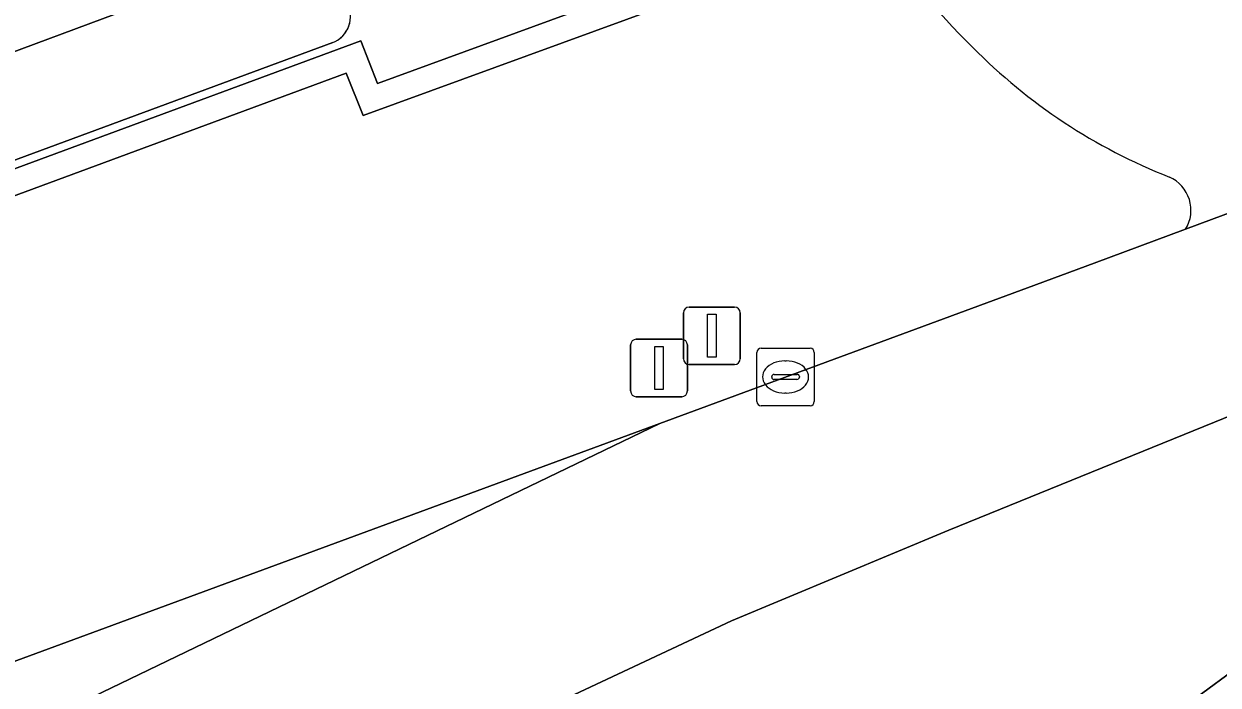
# Model space of a CAD drawing. Extents: x 160806 to 161707, y 383696 to 384148.
# Drawn here: x 161036.6 to 161057.39, y 383869 to 383880.5 of the extents above; entities that cross this region are included whole.
import ezdxf

# ---------------------------------------------------------------- set-up
doc = ezdxf.new("R2010")
doc.units = 0
for name, color, linetype in [('IMGEO_Kolk', 7, 'Continuous'), ('IMGEO_Lichtmast', 7, 'Continuous'), ('IMGEO_Muur', 7, 'Continuous'), ('IMGEO_Pand', 7, 'Continuous'), ('IMGEO_Pand_overbouw', 7, 'Continuous'), ('IMGEO_Rijbaan_lokaal_gesloten', 7, 'Continuous'), ('IMGEO_Rijbaan_lokaal_open', 7, 'Continuous'), ('IMGEO_Verkeersregelinstallatiepaal', 7, 'Continuous'), ('IMGEO_Voetpad_open', 7, 'Continuous')]:
    doc.layers.add(name, color=color, linetype=linetype)

msp = doc.modelspace()

# ---------------------------------------------------------------- linework, layer by layer
at = {"layer": 'IMGEO_Kolk'}
for p, q in [((161049.363, 383873.934), (161049.363, 383874.786)), ((161049.438, 383874.86), (161050.29, 383874.86)), ((161050.364, 383874.786), (161050.364, 383873.934)), ((161049.851, 383874.64), (161049.876, 383874.64)), ((161049.622, 383874.354), (161049.622, 383874.366)), ((161049.665, 383874.403), (161050.063, 383874.403)), ((161050.106, 383874.366), (161050.106, 383874.354)), ((161050.06, 383874.317), (161049.662, 383874.317)), ((161049.874, 383874.08), (161049.849, 383874.08)), ((161050.29, 383873.86), (161049.438, 383873.86))]:
    msp.add_line(p, q, dxfattribs=at)
for points in [[(161049.363, 383873.934), (161049.363, 383874.786)], [(161049.438, 383874.86), (161050.29, 383874.86)], [(161050.364, 383874.786), (161050.364, 383873.934)], [(161050.29, 383873.86), (161049.438, 383873.86)]]:
    msp.add_lwpolyline(points, dxfattribs=at)
for centre, radius, start, end in [((161049.44, 383874.784), 0.0765, 91.552, 178.448), ((161049.44, 383874.784), 0.0765, 91.552, 178.448), ((161050.288, 383874.784), 0.0765, 1.552, 88.448), ((161050.288, 383874.784), 0.0765, 1.552, 88.448), ((161049.662, 383874.363), 0.0403, 85.8775, 175.7526), ((161049.659, 383874.353), 0.0366, 178.938, 274.7102), ((161050.063, 383874.36), 0.043, 264.8664, 352.4533), ((161050.067, 383874.365), 0.0386, 1.7309, 96.639), ((161049.44, 383873.936), 0.0765, 181.552, 268.448), ((161049.44, 383873.936), 0.0765, 181.552, 268.448), ((161050.288, 383873.936), 0.0765, 271.552, 358.448), ((161050.288, 383873.936), 0.0765, 271.552, 358.448)]:
    msp.add_arc(centre, radius, start, end, dxfattribs=at)
for centre, major_axis, ratio, start_param, end_param in [((161049.85, 383874.36), (-0.387, 0.002), 0.722429, 4.712389, 7.853982), ((161049.875, 383874.36), (-0.39, 0.002), 0.717154, 1.570796, 4.712389)]:
    msp.add_ellipse(centre, major_axis=major_axis, ratio=ratio, start_param=start_param, end_param=end_param, dxfattribs=at)
at = {"layer": 'IMGEO_Lichtmast'}
for p, q in [((161047.265, 383875.016), (161048.055, 383875.016)), ((161048.055, 383875.016), (161047.265, 383875.016)), ((161047.165, 383874.116), (161047.165, 383874.916)), ((161047.165, 383874.916), (161047.165, 383874.116)), ((161048.155, 383874.916), (161048.155, 383874.116)), ((161048.155, 383874.116), (161048.155, 383874.916)), ((161048.055, 383874.016), (161047.265, 383874.016)), ((161047.265, 383874.016), (161048.055, 383874.016))]:
    msp.add_line(p, q, dxfattribs=at)
msp.add_lwpolyline([(161047.585, 383874.891), (161047.735, 383874.891), (161047.735, 383874.141), (161047.585, 383874.141), (161047.585, 383874.891)], dxfattribs=at)
for centre, start, end in [((161047.265, 383874.916), 90, 180), ((161047.265, 383874.916), 90, 180), ((161048.055, 383874.916), 0, 90), ((161048.055, 383874.916), 360, 90), ((161047.265, 383874.116), 180, 270), ((161047.265, 383874.116), 180, 270), ((161048.055, 383874.116), 270, 0), ((161048.055, 383874.116), 270, 0)]:
    msp.add_arc(centre, 0.1, start, end, dxfattribs=at)
at = {"layer": 'IMGEO_Muur'}
msp.add_lwpolyline([(161013.799, 383866.435), (161022.306, 383869.548), (161021.688, 383871.202), (161032.978, 383875.401), (161032.68, 383876.125), (161042.216, 383879.644), (161042.507, 383878.908), (161050.563, 383881.852), (161044.504, 383898.422), (161044.091, 383898.271), (161049.999, 383882.114), (161042.759, 383879.468), (161042.467, 383880.206), (161032.1, 383876.38), (161032.398, 383875.655), (161021.122, 383871.461), (161021.739, 383869.809), (161014.061, 383867)], dxfattribs=at)
at = {"layer": 'IMGEO_Pand'}
msp.add_lwpolyline([(161036.318, 383879.977), (161039.628, 383881.21), (161040.062, 383882.159), (161041.519, 383882.702), (161039.614, 383887.814), (161038.567, 383890.625), (161036.638, 383895.803), (161030.77, 383893.617)], dxfattribs=at)
at = {"layer": 'IMGEO_Pand_overbouw'}
for points in [[(161039.628, 383881.21), (161036.318, 383879.977)], [(161021.933, 383872.771), (161041.984, 383880.18), (161042.023, 383880.198), (161042.061, 383880.219), (161042.097, 383880.243), (161042.13, 383880.271), (161042.16, 383880.301), (161042.188, 383880.334), (161042.213, 383880.37), (161042.234, 383880.407), (161042.252, 383880.446), (161042.267, 383880.487), (161042.278, 383880.529)]]:
    msp.add_lwpolyline(points, dxfattribs=at)
at = {"layer": 'IMGEO_Rijbaan_lokaal_gesloten'}
for points in [[(161055.15, 383867.42), (161056.736, 383868.572), (161058.026, 383869.524), (161059.167, 383870.205), (161060.248, 383870.877), (161065.062, 383872.804), (161085.608, 383880.466), (161107.78, 383888.735), (161118.453, 383892.804), (161124.834, 383895.166), (161123.856, 383898.429), (161058.385, 383874.003), (161052.706, 383871.695), (161048.92, 383870.119), (161039.869, 383865.874), (161036.178, 383864.074), (161029.909, 383860.935), (161025.299, 383858.701), (161020.824, 383856.668), (161017.186, 383855.101), (161013.403, 383853.559), (161007.926, 383851.482), (160992.741, 383845.886)], [(161109.822, 383896.628), (161056.828, 383876.93), (161055.239, 383876.339), (161054.078, 383875.911), (161047.675, 383873.552), (161033.104, 383866.532), (161023.317, 383861.771), (161016.145, 383858.473), (161007.976, 383855.258), (160984.554, 383846.68)], [(161115.811, 383888.515), (161119.523, 383889.885), (161125.73, 383892.176), (161124.834, 383895.166), (161118.453, 383892.804), (161107.78, 383888.735), (161085.608, 383880.466), (161065.062, 383872.804), (161060.248, 383870.877), (161059.167, 383870.205), (161058.026, 383869.524), (161056.736, 383868.572), (161055.15, 383867.42)], [(160992.741, 383845.886), (161007.926, 383851.482), (161013.403, 383853.559), (161017.186, 383855.101), (161020.824, 383856.668), (161025.299, 383858.701), (161029.909, 383860.935), (161036.178, 383864.074), (161039.869, 383865.874), (161048.92, 383870.119), (161052.706, 383871.695), (161058.385, 383874.003)], [(160984.554, 383846.68), (161007.976, 383855.258), (161016.145, 383858.473), (161023.317, 383861.771), (161033.104, 383866.532), (161047.675, 383873.552), (161020.131, 383863.407), (161003.574, 383857.215), (161000, 383855.921), (160986.157, 383850.924)]]:
    msp.add_lwpolyline(points, dxfattribs=at)
at = {"layer": 'IMGEO_Rijbaan_lokaal_open'}
msp.add_lwpolyline([(161056.828, 383876.93), (161109.822, 383896.628)], dxfattribs=at)
for centre, radius, start, end in [((161061.78, 383888.939), 12.378, 213.3615, 225.5814), ((161060.199, 383887.11), 9.966, 224.7135, 248.5021), ((161056.29, 383877.26), 0.632, 328.4689, 65.9584)]:
    msp.add_arc(centre, radius, start, end, dxfattribs=at)
at = {"layer": 'IMGEO_Verkeersregelinstallatiepaal'}
for p, q in [((161048.084, 383874.677), (161048.084, 383875.477)), ((161048.084, 383875.477), (161048.084, 383874.677)), ((161048.184, 383875.577), (161048.974, 383875.577)), ((161048.974, 383875.577), (161048.184, 383875.577)), ((161049.074, 383875.477), (161049.074, 383874.677)), ((161049.074, 383874.677), (161049.074, 383875.477)), ((161048.974, 383874.577), (161048.184, 383874.577)), ((161048.184, 383874.577), (161048.974, 383874.577))]:
    msp.add_line(p, q, dxfattribs=at)
msp.add_lwpolyline([(161048.504, 383875.452), (161048.654, 383875.452), (161048.654, 383874.702), (161048.504, 383874.702), (161048.504, 383875.452)], dxfattribs=at)
for centre, start, end in [((161048.184, 383875.477), 90, 180), ((161048.184, 383875.477), 90, 180), ((161048.974, 383875.477), 0, 90), ((161048.974, 383875.477), 360, 90), ((161048.184, 383874.677), 180, 270), ((161048.184, 383874.677), 180, 270), ((161048.974, 383874.677), 270, 0), ((161048.974, 383874.677), 270, 0)]:
    msp.add_arc(centre, 0.1, start, end, dxfattribs=at)
at = {"layer": 'IMGEO_Voetpad_open'}
for points in [[(161014.061, 383867), (161021.739, 383869.809), (161021.122, 383871.461), (161032.398, 383875.655), (161032.1, 383876.38), (161042.467, 383880.206), (161042.759, 383879.468), (161049.999, 383882.114), (161044.091, 383898.271), (161044.504, 383898.422), (161044.961, 383898.608), (161044.432, 383899.991), (161043.103, 383901.391), (161041.846, 383901.934), (161039.086, 383901.965), (161036.286, 383901.335), (161034.783, 383900.781), (161000, 383887.972)], [(161042.227, 383880.863), (161041.519, 383882.702), (161040.062, 383882.159), (161039.628, 383881.21), (161036.318, 383879.977), (161035.52, 383880.341), (161035.146, 383879.522), (161031.874, 383878.303), (161030.995, 383878.705), (161030.592, 383877.825), (161027.314, 383876.604), (161026.441, 383877.003), (161026.052, 383876.154), (161022.81, 383874.947), (161022.165, 383875.48), (161020.415, 383874.828), (161021.146, 383873.102)], [(161051.442, 383882.132), (161050.563, 383881.852), (161042.507, 383878.908), (161042.216, 383879.644), (161032.68, 383876.125), (161032.978, 383875.401), (161033.547, 383873.71), (161022.306, 383869.548), (161013.799, 383866.435), (161004.525, 383862.966), (161003.901, 383864.675), (161000, 383863.225), (160997.155, 383862.168), (160997.762, 383860.459), (160995.223, 383859.548), (160987.219, 383856.567), (160986.581, 383858.47), (160966.713, 383851.131), (160966.003, 383852.848), (160963.71, 383852.014), (160964.849, 383848.911)], [(161021.933, 383872.771), (161041.984, 383880.18)], [(161041.984, 383880.18), (161021.933, 383872.771)], [(161003.574, 383857.215), (161020.131, 383863.407), (161047.675, 383873.552), (161054.078, 383875.911), (161055.239, 383876.339), (161056.828, 383876.93)]]:
    msp.add_lwpolyline(points, dxfattribs=at)
for centre, radius, start, end in [((161061.78, 383888.939), 12.378, 213.3615, 225.5814), ((161041.806, 383880.628), 0.482, 291.683, 29.1476), ((161041.806, 383880.628), 0.482, 291.683, 29.1476), ((161060.199, 383887.11), 9.966, 224.7135, 248.5021), ((161056.29, 383877.26), 0.632, 328.4689, 65.9584)]:
    msp.add_arc(centre, radius, start, end, dxfattribs=at)

doc.saveas('drawing.dxf')
